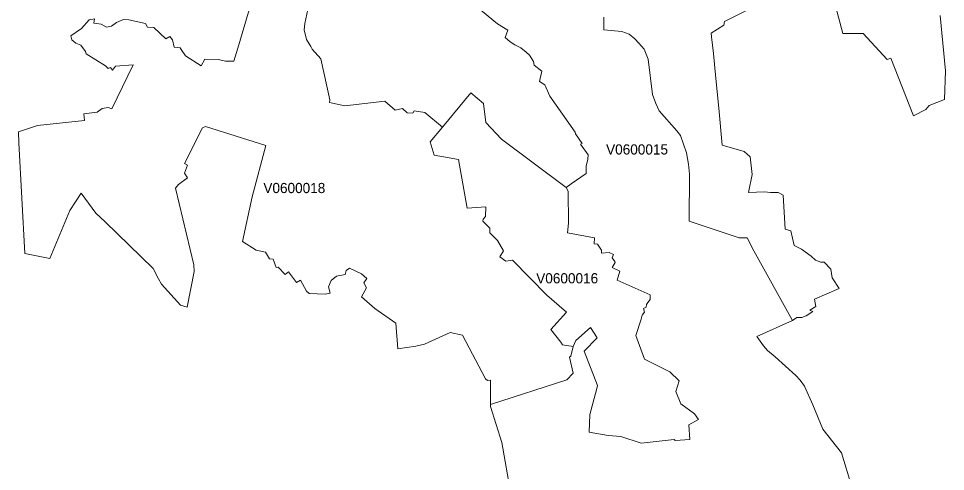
# Model space of a CAD drawing. Extents: x 369010 to 735936, y 6377141 to 6616555.
# Drawn here: x 589027 to 598155, y 6434887 to 6439346 of the extents above; entities that cross this region are included whole.
import ezdxf
from ezdxf.enums import TextEntityAlignment as Align

# ---------------------------------------------------------------- set-up
doc = ezdxf.new("R2010")
doc.units = 0
doc.header["$LTSCALE"] = 40
doc.layers.add('3', color=7, linetype='Continuous', lineweight=13)
doc.layers.add('4', color=7, linetype='Continuous')

msp = doc.modelspace()

# ---------------------------------------------------------------- linework, layer by layer
at = {"layer": '3'}
for points in [[(594789.27, 6439360.73), (594790.43, 6439234.61), (594967.52, 6439217.4), (595039.18, 6439191.25), (595094.29, 6439146.56), (595136.83, 6439104.36), (595186.81, 6439043.79), (595227.69, 6438944.98), (595268.9, 6438599.08), (595301.67, 6438508.22), (595334.61, 6438437.05), (595511.03, 6438240.26), (595546.62, 6438195.41), (595604.54, 6438024.61), (595625.56, 6437911.41), (595634.83, 6437815.25), (595630.53, 6437350.85), (596123.07, 6437187), (596202.01, 6437187), (596269.04, 6437057.9), (596649.2, 6436372.06), (596690.08, 6436401.02), (596740.07, 6436401.02), (596782.1, 6436418.07), (596847.97, 6436462.92), (596817.69, 6436475.99), (596879.75, 6436511.74), (596865.19, 6436584.23), (597108.64, 6436689.66), (597037.48, 6436793.92), (597026.88, 6436879.82), (596959.85, 6436948.34), (596928.24, 6436948.34), (596875.61, 6436968.04), (596830.93, 6437006.27), (596737.25, 6437076.94), (596663.6, 6437111.2), (596631.99, 6437254.69), (596575.39, 6437271.9), (596555.36, 6437605.56), (596506.7, 6437634.52), (596433.06, 6437633.36), (596372.98, 6437638.49), (596216.41, 6437633.36), (596252.82, 6437809.95), (596233.13, 6437985.06), (596173.38, 6438037.52), (595955.08, 6438099.42), (595921.81, 6438463.03), (595893.84, 6438756.31), (595871.33, 6439000.92), (595851.14, 6439165.6), (595848.5, 6439203.66), (595970.64, 6439279.79), (595978.42, 6439316.7), (596506.04, 6439583.66)], [(596506.04, 6439583.66), (595978.42, 6439316.7), (595970.64, 6439279.79), (595848.5, 6439203.66), (595851.14, 6439165.6), (595871.33, 6439000.92), (595893.84, 6438756.31), (595921.81, 6438463.03), (595955.08, 6438099.42), (596173.38, 6438037.52), (596233.13, 6437985.06), (596252.82, 6437809.95), (596216.41, 6437633.36), (596372.98, 6437638.49), (596433.06, 6437633.36), (596506.7, 6437634.52), (596555.36, 6437605.56), (596575.39, 6437271.9), (596631.99, 6437254.69), (596663.6, 6437111.2), (596737.25, 6437076.94), (596830.93, 6437006.27), (596875.61, 6436968.04), (596928.24, 6436948.34), (596959.85, 6436948.34), (597026.88, 6436879.82), (597037.48, 6436793.92), (597108.64, 6436689.66), (596865.19, 6436584.23), (596879.75, 6436511.74), (596817.69, 6436475.99), (596847.97, 6436462.92), (596782.1, 6436418.07), (596740.07, 6436401.02), (596690.08, 6436401.02), (596649.2, 6436372.06), (596296.51, 6436215.98), (596362.39, 6436123.8), (596403.1, 6436079.11), (596476.75, 6436014.57), (596681.81, 6435830.2), (596725.34, 6435786.83), (596766.05, 6435724.93), (596847.97, 6435541.39), (596948.6, 6435304.06), (597129.33, 6435071.52), (597233.76, 6434734.89)], [(591840.15, 6439236.1), (591863.82, 6439141.43), (591905.86, 6439070.43), (591918.93, 6439045.28), (592003.67, 6438949.78), (592093.04, 6438546.12), (592090.4, 6438520.96), (592238.69, 6438486.53), (592632.75, 6438533.21), (592737.35, 6438444.33), (592807.52, 6438458.9), (592855.19, 6438419.17), (592908.15, 6438413.88), (592924.04, 6438436.39), (593027.64, 6438419.51), (593203.08, 6438277.01), (593480.79, 6438614.8), (593604.26, 6438508.22), (593628.09, 6438324.01), (593783.34, 6438159.5), (594421.02, 6437682.18), (594468.52, 6437719.26), (594615.66, 6437821.21), (594616.98, 6437891.38), (594634.19, 6437961.72), (594636.84, 6438005.41), (594559.88, 6438107.86), (594577.09, 6438117.13), (594510.89, 6438212.46), (594506.92, 6438225.87), (594257.51, 6438582.86), (594211.16, 6438694.24), (594156.88, 6438724.69), (594180.55, 6438828.96), (594105.08, 6438885.9), (594097.13, 6438924.29), (594057.41, 6438984.04), (594024.31, 6439015.82), (593972.67, 6439056.86), (593914.42, 6439085.99), (593867.74, 6439117.44), (593819.25, 6439159.47), (593846.72, 6439230.31), (593744.44, 6439294.69), (593429.99, 6439555.03)], [(591895.1, 6439528.38), (591845.28, 6439298.33), (591840.15, 6439236.1)], [(593673.94, 6435786.34), (593673.11, 6435545.36), (594427.64, 6435788.49), (594488.55, 6435856.01), (594452.63, 6436013.08), (594465.87, 6436022.35), (594487.06, 6436116.02), (594385.11, 6436132.07), (594365.91, 6436158.56), (594269.75, 6436284.34), (594424.5, 6436455.47), (594229.04, 6436622.46), (593890.25, 6436966.38), (593825.37, 6436955.79), (593765.79, 6436999.48), (593804.19, 6437057.74), (593742.79, 6437161.18), (593667.32, 6437235.49), (593667.32, 6437281.83), (593599.79, 6437352), (593603.76, 6437372.03), (593624.95, 6437397.19), (593628.59, 6437491.86), (593444.22, 6437480.6), (593358.65, 6437958.41), (593120.49, 6438000.95), (593080.11, 6438132.52), (593203.08, 6438277.01), (593027.64, 6438419.51), (592924.04, 6438436.39), (592908.15, 6438413.88), (592855.19, 6438419.17), (592807.52, 6438458.9), (592737.35, 6438444.33), (592632.75, 6438533.21), (592238.69, 6438486.53), (592090.4, 6438520.96), (592093.04, 6438546.12), (592003.67, 6438949.78), (591918.93, 6439045.28), (591905.86, 6439070.43), (591863.82, 6439141.43), (591840.15, 6439236.1), (591845.28, 6439298.33), (591895.1, 6439528.38)], [(593429.99, 6439555.03), (593744.44, 6439294.69), (593846.72, 6439230.31), (593819.25, 6439159.47), (593867.74, 6439117.44), (593914.42, 6439085.99), (593972.67, 6439056.86), (594024.31, 6439015.82), (594057.41, 6438984.04), (594097.13, 6438924.29), (594105.08, 6438885.9), (594180.55, 6438828.96), (594156.88, 6438724.69), (594211.16, 6438694.24), (594257.51, 6438582.86), (594506.92, 6438225.87), (594510.89, 6438212.46), (594577.09, 6438117.13), (594559.88, 6438107.86), (594636.84, 6438005.41), (594634.19, 6437961.72), (594616.98, 6437891.38), (594615.66, 6437821.21), (594468.52, 6437719.26)], [(597057.17, 6439522.09), (597142.57, 6439197.87), (597344.32, 6439198.2), (597579.67, 6438941.67), (597615.25, 6438954.91), (597838.68, 6438386.9), (597962.97, 6438448.96), (597994.59, 6438488.69), (598145.03, 6438548.1), (598154.63, 6438830.12), (598102.99, 6439375.95)], [(598102.99, 6439375.95), (598154.63, 6438830.12), (598145.03, 6438548.1), (597994.59, 6438488.69), (597962.97, 6438448.96), (597838.68, 6438386.9), (597615.25, 6438954.91), (597579.67, 6438941.67), (597344.32, 6439198.2), (597142.57, 6439197.87), (597057.17, 6439522.09)], [(591863.49, 6436663.01), (591842.31, 6436698.76), (591802.58, 6436770.26), (591763.86, 6436747.25), (591685.74, 6436853.34), (591651.48, 6436825.37), (591582.63, 6436897.03), (591562.77, 6436894.39), (591535.79, 6436976.97), (591498.72, 6436979.62), (591459, 6437044.5), (591365.65, 6437065.85), (591233.25, 6437150.75), (591328.75, 6437592.32), (591461.65, 6438096.94), (590868.98, 6438282.96), (590837.2, 6438269.72), (590662.92, 6437920.35), (590690.73, 6437903.13), (590661.6, 6437824.85), (590692.05, 6437778.51), (590600.69, 6437713.63), (590571.9, 6437676.06), (590754.12, 6436920.54), (590758.09, 6436855.66), (590687.09, 6436504.29), (590622.21, 6436522.83), (590435.19, 6436731.03), (590404.74, 6436782.84), (590351.78, 6436883.46), (589881.75, 6437343.89), (589788.4, 6437430.12), (589642.76, 6437626.24), (589532.86, 6437455.28), (589334.26, 6436984.42), (589090.64, 6437032.09), (589028.74, 6438122.09), (589027.08, 6438232.15), (589212.45, 6438291.74), (589675.69, 6438342.71), (589669.07, 6438407.59), (589802.8, 6438424.8), (589849.14, 6438459.23), (589910.87, 6438471.14), (589945.3, 6438457.9), (590154.5, 6438891.36), (589981.54, 6438877.79), (589953.74, 6438838.06), (589931.23, 6438863.22), (589910.21, 6438853.95), (589884.89, 6438880.43), (589691.75, 6438997.11), (589685.95, 6439021.61), (589640.11, 6439084.67), (589590.13, 6439104.36), (589550.9, 6439137.13), (589542.96, 6439175.36), (589646.73, 6439247.69), (589721.54, 6439333.09), (589774, 6439342.36), (589767.55, 6439300.32), (589842.36, 6439289.73), (589893.99, 6439260.6), (589942.65, 6439271.19), (589991.14, 6439306.61), (590059.33, 6439336.89), (590113.29, 6439334.58), (590275.98, 6439297.83), (590296.99, 6439262.25), (590360.05, 6439256.96), (590478.88, 6439146.73), (590515.63, 6439169.07), (590541.77, 6439134.98), (590558.82, 6439063.98), (590617.91, 6439057.36), (590628.5, 6439041.63), (590672.69, 6438978.25), (590824.95, 6438881.43), (590861.36, 6438946.14), (590997.57, 6438942.17), (591066.42, 6438927.6), (591147.19, 6438926.28), (591185.59, 6439054.21), (591299.12, 6439431.73)], [(591299.12, 6439431.73), (591185.59, 6439054.21), (591147.19, 6438926.28), (591066.42, 6438927.6), (590997.57, 6438942.17), (590861.36, 6438946.14), (590824.95, 6438881.43), (590672.69, 6438978.25), (590628.5, 6439041.63)], [(590628.5, 6439041.63), (590617.91, 6439057.36), (590558.82, 6439063.98), (590541.77, 6439134.98), (590515.63, 6439169.07), (590478.88, 6439146.73), (590360.05, 6439256.96), (590296.99, 6439262.25), (590275.98, 6439297.83), (590113.29, 6439334.58), (590059.33, 6439336.89), (589991.14, 6439306.61), (589942.65, 6439271.19), (589893.99, 6439260.6), (589842.36, 6439289.73), (589767.55, 6439300.32), (589774, 6439342.36), (589721.54, 6439333.09), (589646.73, 6439247.69), (589542.96, 6439175.36), (589550.9, 6439137.13), (589590.13, 6439104.36), (589640.11, 6439084.67), (589685.95, 6439021.61), (589691.75, 6438997.11), (589884.89, 6438880.43), (589910.21, 6438853.95), (589931.23, 6438863.22), (589953.74, 6438838.06), (589981.54, 6438877.79), (590154.5, 6438891.36), (589945.3, 6438457.9), (589910.87, 6438471.14), (589849.14, 6438459.23), (589802.8, 6438424.8), (589669.07, 6438407.59), (589675.69, 6438342.71), (589212.45, 6438291.74), (589027.08, 6438232.15), (589028.74, 6438122.09), (589090.64, 6437032.09), (589334.26, 6436984.42), (589532.86, 6437455.28), (589642.76, 6437626.24), (589788.4, 6437430.12), (589881.75, 6437343.89), (590351.78, 6436883.46), (590404.74, 6436782.84), (590435.19, 6436731.03), (590622.21, 6436522.83), (590687.09, 6436504.29), (590758.09, 6436855.66), (590754.12, 6436920.54), (590571.9, 6437676.06), (590600.69, 6437713.63), (590692.05, 6437778.51), (590661.6, 6437824.85), (590690.73, 6437903.13), (590662.92, 6437920.35), (590837.2, 6438269.72), (590868.98, 6438282.96), (591461.65, 6438096.94), (591328.75, 6437592.32), (591233.25, 6437150.75), (591365.65, 6437065.85), (591459, 6437044.5), (591498.72, 6436979.62), (591535.79, 6436976.97), (591562.77, 6436894.39), (591582.63, 6436897.03), (591651.48, 6436825.37), (591685.74, 6436853.34), (591763.86, 6436747.25), (591802.58, 6436770.26), (591842.31, 6436698.76), (591863.49, 6436663.01), (591889.97, 6436640.5), (592046.04, 6436633.88), (592096.35, 6436643.15), (592080.47, 6436704.06), (592106.95, 6436766.29), (592156.76, 6436810.31), (592242.83, 6436827.52), (592253.42, 6436865.92), (592286.52, 6436888.43), (592402.87, 6436831.49), (592455.83, 6436786.31), (592426.7, 6436743.94), (592454.5, 6436693.46), (592402.87, 6436607.4), (592535.27, 6436490.72), (592742.81, 6436345.41), (592760.69, 6436092.85), (592938.93, 6436120.49), (593025, 6436140.35), (593275.9, 6436253.89), (593400.36, 6436227.4), (593626.27, 6435799.58), (593646.13, 6435782.36), (593673.94, 6435786.34)], [(595546.62, 6438195.41), (595511.03, 6438240.26), (595334.61, 6438437.05), (595301.67, 6438508.22), (595268.9, 6438599.08), (595227.69, 6438944.98), (595186.81, 6439043.79), (595136.83, 6439104.36), (595094.29, 6439146.56), (595039.18, 6439191.25), (594967.52, 6439217.4), (594790.43, 6439234.61), (594789.27, 6439360.73)], [(597233.76, 6434734.89), (597129.33, 6435071.52), (596948.6, 6435304.06), (596847.97, 6435541.39), (596766.05, 6435724.93), (596725.34, 6435786.83), (596681.81, 6435830.2), (596476.75, 6436014.57), (596403.1, 6436079.11), (596362.39, 6436123.8), (596296.51, 6436215.98), (596649.2, 6436372.06), (596269.04, 6437057.9), (596202.01, 6437187), (596123.07, 6437187), (595630.53, 6437350.85), (595634.83, 6437815.25), (595625.56, 6437911.41), (595604.54, 6438024.61), (595546.62, 6438195.41)], [(594468.52, 6437719.26), (594421.02, 6437682.18), (594440.72, 6437647.76), (594442.87, 6437331.98), (594432.28, 6437237.81), (594699.24, 6437187.82), (594693.94, 6437126.92), (594728.36, 6437125.59), (594766.76, 6437064.52), (594768.09, 6437035.4), (594843.55, 6437043.34), (594887.25, 6437023.48), (594871.36, 6436990.38), (594897.84, 6436954.63), (594903.14, 6436943.87), (594872.68, 6436896.21), (594949.48, 6436860.29), (594921.67, 6436768.93), (595248.38, 6436626.1), (595247.05, 6436578.44), (595224.55, 6436551.96), (595209.98, 6436529.45), (595206.01, 6436505.62), (595182.18, 6436491.05), (595190.12, 6436455.14), (595169.1, 6436426.18), (595158.51, 6436386.45), (595106.87, 6436224.76), (595191.94, 6435992.72), (595441.02, 6435867.93), (595531.06, 6435779.22), (595500.61, 6435674.46), (595548.77, 6435552.64), (595683.82, 6435454.67), (595723.54, 6435397.57), (595628.71, 6435344.28), (595637.97, 6435201.11), (595492.33, 6435191.85), (595483.06, 6435202.44), (595157.02, 6435165.37), (594958.41, 6435230.24), (594834.29, 6435241.99), (594647.6, 6435273.77), (594651.57, 6435446.06), (594719.1, 6435689.19), (594728.36, 6435731.55), (594596.13, 6436071.33), (594725.88, 6436203.9), (594657.86, 6436305.69), (594513.54, 6436177.09), (594487.06, 6436116.02), (594465.87, 6436022.35), (594452.63, 6436013.08), (594488.55, 6435856.01), (594427.64, 6435788.49), (593673.11, 6435545.36), (593673.61, 6435525.17), (593787.31, 6435172.48), (593875.52, 6434667.53)], [(593875.52, 6434667.53), (593787.31, 6435172.48), (593673.61, 6435525.17), (593673.11, 6435545.36), (593673.94, 6435786.34), (593646.13, 6435782.36), (593626.27, 6435799.58), (593400.36, 6436227.4), (593275.9, 6436253.89), (593025, 6436140.35), (592938.93, 6436120.49), (592760.69, 6436092.85), (592742.81, 6436345.41), (592535.27, 6436490.72), (592402.87, 6436607.4), (592454.5, 6436693.46), (592426.7, 6436743.94), (592455.83, 6436786.31), (592402.87, 6436831.49), (592286.52, 6436888.43), (592253.42, 6436865.92), (592242.83, 6436827.52), (592156.76, 6436810.31), (592106.95, 6436766.29), (592080.47, 6436704.06), (592096.35, 6436643.15), (592046.04, 6436633.88), (591889.97, 6436640.5), (591863.49, 6436663.01)]]:
    msp.add_lwpolyline(points, dxfattribs=at)
msp.add_lwpolyline([(593203.08, 6438277.01), (593080.11, 6438132.52), (593120.49, 6438000.95), (593358.65, 6437958.41), (593444.22, 6437480.6), (593628.59, 6437491.86), (593624.95, 6437397.19), (593603.76, 6437372.03), (593599.79, 6437352), (593667.32, 6437281.83), (593667.32, 6437235.49), (593742.79, 6437161.18), (593804.19, 6437057.74), (593765.79, 6436999.48), (593825.37, 6436955.79), (593890.25, 6436966.38), (594229.04, 6436622.46), (594424.5, 6436455.47), (594269.75, 6436284.34), (594365.91, 6436158.56), (594385.11, 6436132.07), (594487.06, 6436116.02), (594513.54, 6436177.09), (594657.86, 6436305.69), (594725.88, 6436203.9), (594596.13, 6436071.33), (594728.36, 6435731.55), (594719.1, 6435689.19), (594651.57, 6435446.06), (594647.6, 6435273.77), (594834.29, 6435241.99), (594958.41, 6435230.24), (595157.02, 6435165.37), (595483.06, 6435202.44), (595492.33, 6435191.85), (595637.97, 6435201.11), (595628.71, 6435344.28), (595723.54, 6435397.57), (595683.82, 6435454.67), (595548.77, 6435552.64), (595500.61, 6435674.46), (595531.06, 6435779.22), (595441.02, 6435867.93), (595191.94, 6435992.72), (595106.87, 6436224.76), (595158.51, 6436386.45), (595169.1, 6436426.18), (595190.12, 6436455.14), (595182.18, 6436491.05), (595206.01, 6436505.62), (595209.98, 6436529.45), (595224.55, 6436551.96), (595247.05, 6436578.44), (595248.38, 6436626.1), (594921.67, 6436768.93), (594949.48, 6436860.29), (594872.68, 6436896.21), (594903.14, 6436943.87), (594897.84, 6436954.63), (594871.36, 6436990.38), (594887.25, 6437023.48), (594843.55, 6437043.34), (594768.09, 6437035.4), (594766.76, 6437064.52), (594728.36, 6437125.59), (594693.94, 6437126.92), (594699.24, 6437187.82), (594432.28, 6437237.81), (594442.87, 6437331.98), (594440.72, 6437647.76), (594421.02, 6437682.18), (593783.34, 6438159.5), (593628.09, 6438324.01), (593604.26, 6438508.22), (593480.79, 6438614.8)], close=True, dxfattribs=at)

# ---------------------------------------------------------------- texts
at = {"layer": '4'}
for s, p in [('V0600015', (595117.73, 6438007.3)), ('V0600018', (591742.88, 6437627.62)), ('V0600016', (594429.76, 6436738.85))]:
    msp.add_text(s, height=100, dxfattribs=at).set_placement(p, align=Align.CENTER)

doc.saveas('drawing.dxf')
